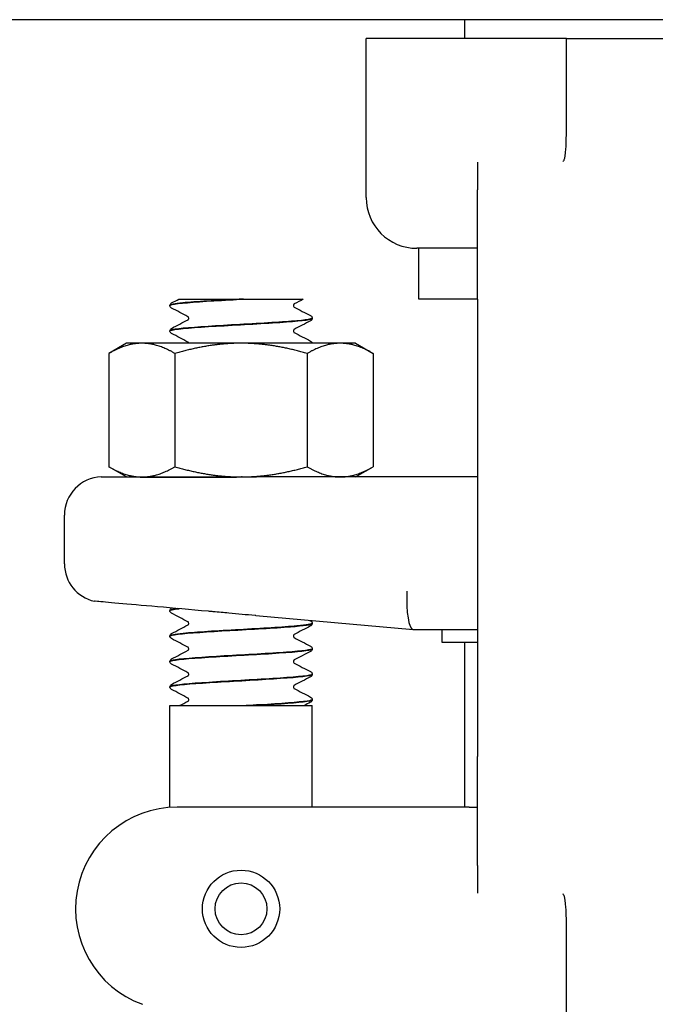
# Model space of a CAD drawing. Header units: inches. Extents: x 18 to 846, y -44 to 561.
# Tile 543 of 642: x 759.5 to 761.06, y 223.78 to 226.21. Entities that reach past the tile are written whole.
import ezdxf

# ---------------------------------------------------------------- set-up
doc = ezdxf.new("R2010")
doc.units = ezdxf.units.IN
doc.header["$LTSCALE"] = 24
doc.header["$MEASUREMENT"] = 0
doc.layers.add('Visible (ANSI)', color=7, linetype='Continuous', lineweight=30)

msp = doc.modelspace()

# ---------------------------------------------------------------- linework, layer by layer
at = {"layer": 'Visible (ANSI)'}
for p, q in [((773.20632, 226.2065), (754.20632, 226.2065)), ((760.5933, 226.1605), (760.5933, 226.2065)), ((760.83715, 226.1605), (760.3508, 226.1605)), ((760.3508, 225.769), (760.3508, 226.1605)), ((760.8433, 226.1605), (760.83715, 226.1605)), ((760.8433, 226.02655), (760.8433, 226.1605)), ((760.8433, 226.1605), (761.0933, 226.1605)), ((760.8433, 225.93405), (760.8433, 226.02655)), ((760.62455, 225.85568), (760.62455, 225.78759)), ((760.62455, 225.519), (760.62455, 225.78759)), ((760.62455, 225.644), (760.4758, 225.644)), ((760.4808, 225.519), (760.4808, 225.644)), ((759.8683, 225.50302), (759.8683, 225.50364)), ((759.8903, 225.519), (759.9574, 225.519)), ((759.9574, 225.519), (760.03833, 225.519)), ((760.04924, 225.519), (760.03833, 225.519)), ((760.04924, 225.519), (760.13002, 225.519)), ((760.13002, 225.519), (760.19641, 225.519)), ((760.62455, 225.519), (760.4808, 225.519)), ((760.62455, 225.519), (760.62455, 224.394)), ((760.2183, 225.47174), (760.2183, 225.47236)), ((759.8683, 225.44046), (759.8683, 225.44108)), ((759.7618, 225.4105), (759.71826, 225.38536)), ((759.79952, 225.4105), (759.7618, 225.4105)), ((760.0433, 225.4105), (759.79952, 225.4105)), ((760.28709, 225.4105), (760.0433, 225.4105)), ((760.3248, 225.4105), (760.28709, 225.4105)), ((760.3248, 225.4105), (760.36835, 225.38536)), ((759.71826, 225.38536), (759.71826, 225.10664)), ((759.88078, 225.38536), (759.88078, 225.10664)), ((760.20583, 225.38536), (760.20583, 225.10664)), ((760.36835, 225.38536), (760.36835, 225.10664)), ((759.7618, 225.0815), (759.71826, 225.10664)), ((760.3248, 225.0815), (760.36835, 225.10664)), ((759.7618, 225.0815), (759.79952, 225.0815)), ((759.79952, 225.0815), (760.0433, 225.0815)), ((759.89081, 225.08133), (759.89114, 225.0815)), ((760.0433, 225.0815), (760.08168, 225.0815)), ((760.04604, 225.0815), (760.04469, 225.08143)), ((760.62455, 225.0815), (760.08168, 225.0815)), ((759.60905, 224.86741), (759.60905, 224.98775)), ((759.8683, 224.75227), (759.8683, 224.75289)), ((759.87251, 224.75893), (759.87264, 224.75899)), ((760.07972, 224.74032), (760.46614, 224.70652)), ((760.2183, 224.72099), (760.2183, 224.72161)), ((760.46631, 224.7065), (760.46614, 224.70652)), ((760.46631, 224.7065), (760.62455, 224.7065)), ((760.53705, 224.7065), (760.53705, 224.67525)), ((759.8683, 224.68971), (759.8683, 224.69033)), ((760.2183, 224.65843), (760.2183, 224.65905)), ((760.53705, 224.67525), (760.62455, 224.67525)), ((760.5933, 224.269), (760.5933, 224.67525)), ((759.8683, 224.62715), (759.8683, 224.62777)), ((760.2183, 224.59587), (760.2183, 224.59649)), ((759.8683, 224.56459), (759.8683, 224.56521)), ((759.8683, 224.519), (760.2183, 224.519)), ((759.8683, 224.26837), (759.8683, 224.519)), ((760.06675, 224.519), (760.05589, 224.519)), ((760.2183, 224.5333), (760.2183, 224.53393)), ((760.2183, 224.269), (760.2183, 224.519)), ((760.62455, 224.12541), (760.62455, 224.394)), ((760.41939, 224.269), (759.88613, 224.269)), ((760.60421, 224.269), (760.41939, 224.269)), ((760.60421, 224.269), (760.62455, 224.269)), ((760.62455, 224.12541), (760.62455, 224.05732)), ((760.8433, 223.88646), (760.8433, 223.97895)), ((760.8433, 223.45924), (760.8433, 223.88646))]:
    msp.add_line(p, q, dxfattribs=at)
for radius in [0.095, 0.06375]:
    msp.add_circle((760.0433, 224.019), radius, dxfattribs=at)
for centre, radius, start, end in [((760.4758, 225.769), 0.125, 180, 270), ((759.7028, 224.98775), 0.09375, 91.88915, 180), ((759.7028, 224.86741), 0.09375, 180, 257.63495), ((759.88613, 224.019), 0.25, 90, 250)]:
    msp.add_arc(centre, radius, start, end, dxfattribs=at)
msp.add_ellipse((760.4704, 224.80025), major_axis=(0.00409, 0.09375), ratio=0.2058405, start_param=1.5797833, end_param=3.1326057, dxfattribs=at)
for points, knots in [([(760.8375, 225.86102), (760.83774, 225.86147), (760.83792, 225.86192), (760.83965, 225.86634), (760.84107, 225.87462), (760.84294, 225.90173), (760.8433, 225.91709), (760.8433, 225.93405)], [0.01028684, 0.01028684, 0.01028684, 0.01028684, 0.01590204, 0.01590204, 0.08584187, 0.08584187, 0.15193376, 0.15193376, 0.15193376, 0.15193376]), ([(760.83549, 225.85736), (760.83552, 225.85741), (760.83554, 225.85745), (760.83623, 225.85865), (760.83688, 225.85982), (760.8375, 225.86102)], [-0.566346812, -0.566346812, -0.566346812, -0.566346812, -0.565454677, -0.565454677, -0.542430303, -0.542430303, -0.542430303, -0.542430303]), ([(759.86831, 225.50367), (759.86837, 225.50495), (759.86884, 225.50615), (759.86995, 225.50781), (759.87054, 225.50835), (759.87158, 225.50916), (759.87205, 225.50944), (759.87251, 225.50968)], [0, 0, 0, 0, 0.017960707, 0.017960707, 0.035135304, 0.035135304, 0.051182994, 0.051182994, 0.051182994, 0.051182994]), ([(760.03833, 225.519), (759.98409, 225.51591), (759.93126, 225.51283), (759.90008, 225.50974), (759.87956, 225.50771), (759.86874, 225.50568), (759.86857, 225.50364)], [0.0284489, 0.0284489, 0.0284489, 0.0284489, 0.9586618, 0.9586618, 0.9586618, 1.5707963, 1.5707963, 1.5707963, 1.5707963]), ([(759.86863, 225.503), (759.86858, 225.50462), (759.87527, 225.50624), (759.88861, 225.50787), (759.91379, 225.51093), (759.96207, 225.514), (760.01522, 225.51706), (760.02645, 225.51771), (760.03787, 225.51835), (760.04924, 225.519)], [-7.8566906, -7.8566906, -7.8566906, -7.8566906, -7.3674505, -7.3674505, -7.3674505, -6.4443529, -6.4443529, -6.4443529, -6.2492664, -6.2492664, -6.2492664, -6.2492664]), ([(760.17376, 225.50711), (760.1737, 225.50707), (760.17353, 225.50696), (760.17302, 225.50642), (760.17271, 225.50604), (760.17217, 225.5049), (760.17197, 225.50412), (760.17197, 225.50333)], [0.008751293, 0.008751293, 0.008751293, 0.008751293, 0.024017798, 0.024017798, 0.03673453, 0.03673453, 0.049915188, 0.049915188, 0.049915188, 0.049915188]), ([(759.87251, 225.49699), (759.8718, 225.49737), (759.87104, 225.49782), (759.86979, 225.4991), (759.86935, 225.49967), (759.86862, 225.50112), (759.86835, 225.50205), (759.86831, 225.503)], [0, 0, 0, 0, 0.024898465, 0.024898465, 0.037820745, 0.037820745, 0.051208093, 0.051208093, 0.051208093, 0.051208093]), ([(760.17197, 225.50333), (760.17197, 225.50213), (760.17247, 225.50101), (760.17326, 225.49993), (760.17355, 225.49972), (760.17376, 225.49957), (760.17379, 225.49955), (760.17379, 225.49955)], [0, 0, 0, 0, 0.02017106, 0.02017106, 0.036592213, 0.036592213, 0.045399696, 0.045399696, 0.045399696, 0.045399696]), ([(759.86852, 225.44043), (759.86839, 225.44131), (759.87025, 225.44218), (759.87419, 225.44305), (759.8885, 225.44622), (759.93001, 225.44938), (759.98212, 225.45255), (760.03306, 225.45564), (760.09283, 225.45873), (760.13847, 225.46183), (760.18389, 225.46491), (760.21422, 225.46799), (760.2179, 225.47107), (760.21817, 225.47129), (760.2183, 225.47152), (760.21828, 225.47174)], [-14.139876, -14.139876, -14.139876, -14.139876, -13.877024, -13.877024, -13.877024, -12.9235543, -12.9235543, -12.9235543, -11.9914333, -11.9914333, -11.9914333, -11.0635915, -11.0635915, -11.0635915, -10.9955743, -10.9955743, -10.9955743, -10.9955743]), ([(760.2183, 225.47239), (760.21834, 225.46942), (760.19372, 225.46644), (760.15299, 225.46347), (760.11078, 225.46039), (760.05227, 225.4573), (759.9998, 225.45422), (759.94735, 225.45114), (759.90217, 225.44806), (759.88153, 225.44498), (759.87282, 225.44368), (759.86856, 225.44238), (759.86862, 225.44108)], [4.70968, 4.70968, 4.70968, 4.70968, 5.6057508, 5.6057508, 5.6057508, 6.5343927, 6.5343927, 6.5343927, 7.4627822, 7.4627822, 7.4627822, 7.8539816, 7.8539816, 7.8539816, 7.8539816]), ([(759.91464, 225.47205), (759.91464, 225.47326), (759.91414, 225.47438), (759.91335, 225.47546), (759.91306, 225.47567), (759.91285, 225.47582), (759.91282, 225.47584), (759.91282, 225.47584)], [0, 0, 0, 0, 0.02017106, 0.02017106, 0.036592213, 0.036592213, 0.045399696, 0.045399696, 0.045399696, 0.045399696]), ([(759.91284, 225.46828), (759.91291, 225.46831), (759.91308, 225.46843), (759.91359, 225.46896), (759.9139, 225.46935), (759.91444, 225.47049), (759.91464, 225.47126), (759.91464, 225.47205)], [0.008751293, 0.008751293, 0.008751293, 0.008751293, 0.024017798, 0.024017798, 0.03673453, 0.03673453, 0.049915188, 0.049915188, 0.049915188, 0.049915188]), ([(760.2141, 225.4784), (760.21481, 225.47802), (760.21557, 225.47757), (760.21681, 225.47628), (760.21726, 225.47572), (760.21799, 225.47426), (760.21826, 225.47334), (760.2183, 225.47239)], [0, 0, 0, 0, 0.024898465, 0.024898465, 0.037820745, 0.037820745, 0.051208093, 0.051208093, 0.051208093, 0.051208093]), ([(760.2183, 225.47172), (760.21824, 225.47044), (760.21777, 225.46924), (760.21666, 225.46758), (760.21607, 225.46703), (760.21503, 225.46623), (760.21456, 225.46595), (760.2141, 225.46571)], [0, 0, 0, 0, 0.017960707, 0.017960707, 0.035135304, 0.035135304, 0.051182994, 0.051182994, 0.051182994, 0.051182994]), ([(759.86831, 225.44111), (759.86837, 225.44239), (759.86884, 225.44359), (759.86995, 225.44524), (759.87054, 225.44579), (759.87158, 225.44659), (759.87205, 225.44687), (759.87251, 225.44712)], [0, 0, 0, 0, 0.017960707, 0.017960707, 0.035135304, 0.035135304, 0.051182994, 0.051182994, 0.051182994, 0.051182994]), ([(759.87251, 225.43443), (759.8718, 225.4348), (759.87104, 225.43526), (759.86979, 225.43654), (759.86935, 225.4371), (759.86862, 225.43856), (759.86835, 225.43948), (759.86831, 225.44043)], [0, 0, 0, 0, 0.024898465, 0.024898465, 0.037820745, 0.037820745, 0.051208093, 0.051208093, 0.051208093, 0.051208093]), ([(760.17376, 225.44455), (760.1737, 225.44451), (760.17353, 225.4444), (760.17302, 225.44386), (760.17271, 225.44348), (760.17217, 225.44234), (760.17197, 225.44156), (760.17197, 225.44077)], [0.008751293, 0.008751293, 0.008751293, 0.008751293, 0.024017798, 0.024017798, 0.03673453, 0.03673453, 0.049915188, 0.049915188, 0.049915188, 0.049915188]), ([(760.17197, 225.44077), (760.17197, 225.43956), (760.17247, 225.43844), (760.17326, 225.43737), (760.17355, 225.43715), (760.17376, 225.437), (760.17379, 225.43698), (760.17379, 225.43698)], [0, 0, 0, 0, 0.02017106, 0.02017106, 0.036592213, 0.036592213, 0.045399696, 0.045399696, 0.045399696, 0.045399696]), ([(759.91453, 225.4105), (759.91436, 225.4113), (759.91401, 225.41199), (759.91335, 225.41289), (759.91306, 225.41311), (759.91285, 225.41326), (759.91282, 225.41328), (759.91282, 225.41328)], [0.005813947, 0.005813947, 0.005813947, 0.005813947, 0.02017106, 0.02017106, 0.036592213, 0.036592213, 0.045399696, 0.045399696, 0.045399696, 0.045399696]), ([(760.2141, 225.41583), (760.21481, 225.41546), (760.21557, 225.41501), (760.21681, 225.41372), (760.21726, 225.41316), (760.2179, 225.41188), (760.21812, 225.41121), (760.21823, 225.4105)], [0, 0, 0, 0, 0.024898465, 0.024898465, 0.037820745, 0.037820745, 0.048012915, 0.048012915, 0.048012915, 0.048012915]), ([(759.69971, 225.08145), (759.69971, 225.08145), (759.70087, 225.08145), (759.70855, 225.08145), (759.72007, 225.08144), (759.75766, 225.08142), (759.78565, 225.0814), (759.84338, 225.08136), (759.8697, 225.08135), (759.92155, 225.08131), (759.9463, 225.0813), (759.97176, 225.08128)], [1.2366721, 1.2366721, 1.2366721, 1.2366721, 1.3621369, 1.3621369, 1.6526244, 1.6526244, 1.9961754, 1.9961754, 2.2345824, 2.2345824, 2.4334495, 2.4334495, 2.4334495, 2.4334495]), ([(759.97176, 225.08128), (759.97455, 225.08128), (759.97735, 225.08128), (759.98981, 225.08128), (759.99951, 225.08129), (760.0243, 225.08135), (760.03941, 225.08141), (760.06294, 225.08148), (760.07132, 225.0815), (760.08037, 225.0815), (760.08103, 225.0815), (760.08168, 225.0815)], [0.04807073, 0.04807073, 0.04807073, 0.04807073, 0.06985523, 0.06985523, 0.14510353, 0.14510353, 0.26153365, 0.26153365, 0.32575457, 0.32575457, 0.3307654, 0.3307654, 0.3307654, 0.3307654]), ([(759.96306, 224.75099), (759.91845, 224.75494), (759.876, 224.75869), (759.80032, 224.7654), (759.76778, 224.76829), (759.71702, 224.77279), (759.69923, 224.77437), (759.68516, 224.77562), (759.68273, 224.77583), (759.68273, 224.77583)], [0, 0, 0, 0, 0.3480138, 0.3480138, 0.6950932, 0.6950932, 1.0409541, 1.0409541, 1.2230225, 1.2230225, 1.2230225, 1.2230225]), ([(759.86831, 224.75292), (759.86837, 224.7542), (759.86884, 224.7554), (759.86995, 224.75706), (759.87054, 224.7576), (759.87158, 224.75841), (759.87205, 224.75869), (759.87251, 224.75893)], [0, 0, 0, 0, 0.017960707, 0.017960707, 0.035135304, 0.035135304, 0.051182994, 0.051182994, 0.051182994, 0.051182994]), ([(759.87251, 224.74624), (759.8718, 224.74662), (759.87104, 224.74707), (759.86979, 224.74835), (759.86935, 224.74892), (759.86862, 224.75037), (759.86835, 224.7513), (759.86831, 224.75225)], [0, 0, 0, 0, 0.024898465, 0.024898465, 0.037820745, 0.037820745, 0.051208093, 0.051208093, 0.051208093, 0.051208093]), ([(760.07972, 224.74032), (760.07916, 224.74037), (760.0786, 224.74042), (760.05642, 224.74237), (760.03487, 224.74441), (760.00053, 224.7476), (759.98773, 224.74878), (759.97099, 224.75029), (759.96702, 224.75064), (759.96306, 224.75099)], [-0.00429657, -0.00429657, -0.00429657, -0.00429657, 0, 0, 0.16568567, 0.16568567, 0.26480212, 0.26480212, 0.29565933, 0.29565933, 0.29565933, 0.29565933]), ([(760.2181, 224.72164), (760.21798, 224.71941), (760.2049, 224.71718), (760.18062, 224.71496), (760.14718, 224.71189), (760.09329, 224.70882), (760.03937, 224.70575), (759.98549, 224.70268), (759.93284, 224.69962), (759.90133, 224.69655), (759.88003, 224.69448), (759.86873, 224.6924), (759.86855, 224.69033)], [80.1079037, 80.1079037, 80.1079037, 80.1079037, 80.7792692, 80.7792692, 80.7792692, 81.7038978, 81.7038978, 81.7038978, 82.6277161, 82.6277161, 82.6277161, 83.2522053, 83.2522053, 83.2522053, 83.2522053]), ([(759.86863, 224.68968), (759.86858, 224.69131), (759.87526, 224.69293), (759.88859, 224.69455), (759.91383, 224.69763), (759.9623, 224.7007), (760.01561, 224.70377), (760.06891, 224.70684), (760.1258, 224.70991), (760.16468, 224.71298), (760.19848, 224.71565), (760.21799, 224.71832), (760.21824, 224.72099)], [-89.5380996, -89.5380996, -89.5380996, -89.5380996, -89.0490707, -89.0490707, -89.0490707, -88.1235008, -88.1235008, -88.1235008, -87.1981489, -87.1981489, -87.1981489, -86.393798, -86.393798, -86.393798, -86.393798]), ([(759.91464, 224.7213), (759.91464, 224.72251), (759.91414, 224.72363), (759.91335, 224.72471), (759.91306, 224.72492), (759.91285, 224.72507), (759.91282, 224.72509), (759.91282, 224.72509)], [0, 0, 0, 0, 0.02017106, 0.02017106, 0.036592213, 0.036592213, 0.045399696, 0.045399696, 0.045399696, 0.045399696]), ([(759.91284, 224.71753), (759.91291, 224.71756), (759.91308, 224.71768), (759.91359, 224.71821), (759.9139, 224.7186), (759.91444, 224.71974), (759.91464, 224.72051), (759.91464, 224.7213)], [0.008751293, 0.008751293, 0.008751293, 0.008751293, 0.024017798, 0.024017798, 0.03673453, 0.03673453, 0.049915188, 0.049915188, 0.049915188, 0.049915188]), ([(760.2141, 224.72765), (760.21481, 224.72727), (760.21557, 224.72682), (760.21681, 224.72553), (760.21726, 224.72497), (760.21799, 224.72351), (760.21826, 224.72259), (760.2183, 224.72164)], [0, 0, 0, 0, 0.024898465, 0.024898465, 0.037820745, 0.037820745, 0.051208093, 0.051208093, 0.051208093, 0.051208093]), ([(760.2183, 224.72097), (760.21824, 224.71969), (760.21777, 224.71849), (760.21666, 224.71683), (760.21607, 224.71628), (760.21503, 224.71548), (760.21456, 224.7152), (760.2141, 224.71496)], [0, 0, 0, 0, 0.017960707, 0.017960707, 0.035135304, 0.035135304, 0.051182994, 0.051182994, 0.051182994, 0.051182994]), ([(759.86831, 224.69036), (759.86837, 224.69164), (759.86884, 224.69284), (759.86995, 224.69449), (759.87054, 224.69504), (759.87158, 224.69584), (759.87205, 224.69612), (759.87251, 224.69637)], [0, 0, 0, 0, 0.017960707, 0.017960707, 0.035135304, 0.035135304, 0.051182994, 0.051182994, 0.051182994, 0.051182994]), ([(759.87251, 224.68368), (759.8718, 224.68405), (759.87104, 224.68451), (759.86979, 224.68579), (759.86935, 224.68635), (759.86862, 224.68781), (759.86835, 224.68873), (759.86831, 224.68968)], [0, 0, 0, 0, 0.024898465, 0.024898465, 0.037820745, 0.037820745, 0.051208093, 0.051208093, 0.051208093, 0.051208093]), ([(760.17376, 224.6938), (760.1737, 224.69376), (760.17353, 224.69365), (760.17302, 224.69311), (760.17271, 224.69273), (760.17217, 224.69159), (760.17197, 224.69081), (760.17197, 224.69002)], [0.008751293, 0.008751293, 0.008751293, 0.008751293, 0.024017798, 0.024017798, 0.03673453, 0.03673453, 0.049915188, 0.049915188, 0.049915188, 0.049915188]), ([(760.17197, 224.69002), (760.17197, 224.68881), (760.17247, 224.68769), (760.17326, 224.68662), (760.17355, 224.6864), (760.17376, 224.68625), (760.17379, 224.68623), (760.17379, 224.68623)], [0, 0, 0, 0, 0.02017106, 0.02017106, 0.036592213, 0.036592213, 0.045399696, 0.045399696, 0.045399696, 0.045399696]), ([(759.86855, 224.62712), (759.86841, 224.62807), (759.87063, 224.62903), (759.87532, 224.62998), (759.89049, 224.63306), (759.93112, 224.63613), (759.98175, 224.63921), (760.03237, 224.64229), (760.09178, 224.64536), (760.13737, 224.64844), (760.18296, 224.65152), (760.21365, 224.65459), (760.21779, 224.65767), (760.21813, 224.65792), (760.21829, 224.65818), (760.21828, 224.65843)], [-95.8212849, -95.8212849, -95.8212849, -95.8212849, -95.5343789, -95.5343789, -95.5343789, -94.6072107, -94.6072107, -94.6072107, -93.6802788, -93.6802788, -93.6802788, -92.7535806, -92.7535806, -92.7535806, -92.6769833, -92.6769833, -92.6769833, -92.6769833]), ([(760.21829, 224.65908), (760.21827, 224.65616), (760.19469, 224.65324), (760.15527, 224.65032), (760.1135, 224.64723), (760.05496, 224.64414), (760.00214, 224.64105), (759.94944, 224.63796), (759.90368, 224.63488), (759.88238, 224.63179), (759.87312, 224.63045), (759.86858, 224.62911), (759.86863, 224.62777)], [86.391089, 86.391089, 86.391089, 86.391089, 87.270336, 87.270336, 87.270336, 88.2020629, 88.2020629, 88.2020629, 89.131595, 89.131595, 89.131595, 89.5353906, 89.5353906, 89.5353906, 89.5353906]), ([(759.91464, 224.65874), (759.91464, 224.65995), (759.91414, 224.66107), (759.91335, 224.66214), (759.91306, 224.66236), (759.91285, 224.66251), (759.91282, 224.66253), (759.91282, 224.66253)], [0, 0, 0, 0, 0.02017106, 0.02017106, 0.036592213, 0.036592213, 0.045399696, 0.045399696, 0.045399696, 0.045399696]), ([(759.91284, 224.65497), (759.91291, 224.655), (759.91308, 224.65512), (759.91359, 224.65565), (759.9139, 224.65604), (759.91444, 224.65717), (759.91464, 224.65795), (759.91464, 224.65874)], [0.008751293, 0.008751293, 0.008751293, 0.008751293, 0.024017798, 0.024017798, 0.03673453, 0.03673453, 0.049915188, 0.049915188, 0.049915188, 0.049915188]), ([(760.2141, 224.66508), (760.21481, 224.66471), (760.21557, 224.66426), (760.21681, 224.66297), (760.21726, 224.66241), (760.21799, 224.66095), (760.21826, 224.66003), (760.2183, 224.65908)], [0, 0, 0, 0, 0.024898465, 0.024898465, 0.037820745, 0.037820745, 0.051208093, 0.051208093, 0.051208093, 0.051208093]), ([(760.2183, 224.6584), (760.21824, 224.65713), (760.21777, 224.65593), (760.21666, 224.65427), (760.21607, 224.65372), (760.21503, 224.65292), (760.21456, 224.65264), (760.2141, 224.6524)], [0, 0, 0, 0, 0.017960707, 0.017960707, 0.035135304, 0.035135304, 0.051182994, 0.051182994, 0.051182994, 0.051182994]), ([(759.86831, 224.6278), (759.86837, 224.62907), (759.86884, 224.63027), (759.86995, 224.63193), (759.87054, 224.63248), (759.87158, 224.63328), (759.87205, 224.63356), (759.87251, 224.6338)], [0, 0, 0, 0, 0.017960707, 0.017960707, 0.035135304, 0.035135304, 0.051182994, 0.051182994, 0.051182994, 0.051182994]), ([(759.87251, 224.62112), (759.8718, 224.62149), (759.87104, 224.62194), (759.86979, 224.62323), (759.86935, 224.62379), (759.86862, 224.62525), (759.86835, 224.62617), (759.86831, 224.62712)], [0, 0, 0, 0, 0.024898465, 0.024898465, 0.037820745, 0.037820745, 0.051208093, 0.051208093, 0.051208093, 0.051208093]), ([(760.17376, 224.63123), (760.1737, 224.6312), (760.17353, 224.63108), (760.17302, 224.63055), (760.17271, 224.63016), (760.17217, 224.62903), (760.17197, 224.62825), (760.17197, 224.62746)], [0.008751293, 0.008751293, 0.008751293, 0.008751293, 0.024017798, 0.024017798, 0.03673453, 0.03673453, 0.049915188, 0.049915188, 0.049915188, 0.049915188]), ([(760.17197, 224.62746), (760.17197, 224.62625), (760.17247, 224.62513), (760.17326, 224.62406), (760.17355, 224.62384), (760.17376, 224.62369), (760.17379, 224.62367), (760.17379, 224.62367)], [0, 0, 0, 0, 0.02017106, 0.02017106, 0.036592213, 0.036592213, 0.045399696, 0.045399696, 0.045399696, 0.045399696]), ([(759.86833, 224.56456), (759.8683, 224.5648), (759.86844, 224.56504), (759.86874, 224.56529), (759.87255, 224.56837), (759.90307, 224.57145), (759.94864, 224.57454), (759.9942, 224.57762), (760.05373, 224.5807), (760.10448, 224.58378), (760.15522, 224.58686), (760.19599, 224.58995), (760.21123, 224.59303), (760.21591, 224.59397), (760.21815, 224.59492), (760.21807, 224.59587)], [-102.1044703, -102.1044703, -102.1044703, -102.1044703, -102.0313957, -102.0313957, -102.0313957, -101.1024988, -101.1024988, -101.1024988, -100.173857, -100.173857, -100.173857, -99.2454675, -99.2454675, -99.2454675, -98.9601686, -98.9601686, -98.9601686, -98.9601686]), ([(760.2182, 224.59652), (760.21828, 224.59599), (760.21763, 224.59547), (760.21623, 224.59495), (760.20768, 224.59179), (760.17124, 224.58862), (760.12148, 224.58546), (760.07283, 224.58237), (760.0127, 224.57927), (759.9642, 224.57618), (759.91592, 224.5731), (759.88031, 224.57002), (759.87094, 224.56694), (759.86919, 224.56636), (759.86836, 224.56578), (759.86842, 224.56521)], [92.6742743, 92.6742743, 92.6742743, 92.6742743, 92.8312256, 92.8312256, 92.8312256, 93.7846953, 93.7846953, 93.7846953, 94.7168163, 94.7168163, 94.7168163, 95.6446581, 95.6446581, 95.6446581, 95.8185759, 95.8185759, 95.8185759, 95.8185759]), ([(759.91464, 224.59618), (759.91464, 224.59738), (759.91414, 224.59851), (759.91335, 224.59958), (759.91306, 224.5998), (759.91285, 224.59995), (759.91282, 224.59997), (759.91282, 224.59997)], [0, 0, 0, 0, 0.02017106, 0.02017106, 0.036592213, 0.036592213, 0.045399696, 0.045399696, 0.045399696, 0.045399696]), ([(759.91284, 224.5924), (759.91291, 224.59244), (759.91308, 224.59255), (759.91359, 224.59309), (759.9139, 224.59347), (759.91444, 224.59461), (759.91464, 224.59539), (759.91464, 224.59618)], [0.008751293, 0.008751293, 0.008751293, 0.008751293, 0.024017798, 0.024017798, 0.03673453, 0.03673453, 0.049915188, 0.049915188, 0.049915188, 0.049915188]), ([(760.2141, 224.60252), (760.21481, 224.60215), (760.21557, 224.60169), (760.21681, 224.60041), (760.21726, 224.59985), (760.21799, 224.59839), (760.21826, 224.59747), (760.2183, 224.59652)], [0, 0, 0, 0, 0.024898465, 0.024898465, 0.037820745, 0.037820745, 0.051208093, 0.051208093, 0.051208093, 0.051208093]), ([(760.2183, 224.59584), (760.21824, 224.59456), (760.21777, 224.59336), (760.21666, 224.59171), (760.21607, 224.59116), (760.21503, 224.59036), (760.21456, 224.59008), (760.2141, 224.58983)], [0, 0, 0, 0, 0.017960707, 0.017960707, 0.035135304, 0.035135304, 0.051182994, 0.051182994, 0.051182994, 0.051182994]), ([(759.86831, 224.56523), (759.86837, 224.56651), (759.86884, 224.56771), (759.86995, 224.56937), (759.87054, 224.56992), (759.87158, 224.57072), (759.87205, 224.571), (759.87251, 224.57124)], [0, 0, 0, 0, 0.017960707, 0.017960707, 0.035135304, 0.035135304, 0.051182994, 0.051182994, 0.051182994, 0.051182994]), ([(759.87251, 224.55855), (759.8718, 224.55893), (759.87104, 224.55938), (759.86979, 224.56067), (759.86935, 224.56123), (759.86862, 224.56269), (759.86835, 224.56361), (759.86831, 224.56456)], [0, 0, 0, 0, 0.024898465, 0.024898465, 0.037820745, 0.037820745, 0.051208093, 0.051208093, 0.051208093, 0.051208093]), ([(760.17376, 224.56867), (760.1737, 224.56863), (760.17353, 224.56852), (760.17302, 224.56799), (760.17271, 224.5676), (760.17217, 224.56646), (760.17197, 224.56569), (760.17197, 224.5649)], [0.008751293, 0.008751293, 0.008751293, 0.008751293, 0.024017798, 0.024017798, 0.03673453, 0.03673453, 0.049915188, 0.049915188, 0.049915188, 0.049915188]), ([(760.17197, 224.5649), (760.17197, 224.56369), (760.17247, 224.56257), (760.17326, 224.56149), (760.17355, 224.56128), (760.17376, 224.56113), (760.17379, 224.56111), (760.17379, 224.56111)], [0, 0, 0, 0, 0.02017106, 0.02017106, 0.036592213, 0.036592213, 0.045399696, 0.045399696, 0.045399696, 0.045399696]), ([(759.91464, 224.53362), (759.91464, 224.53482), (759.91414, 224.53594), (759.91335, 224.53702), (759.91306, 224.53723), (759.91285, 224.53738), (759.91282, 224.5374), (759.91282, 224.5374)], [0, 0, 0, 0, 0.02017106, 0.02017106, 0.036592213, 0.036592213, 0.045399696, 0.045399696, 0.045399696, 0.045399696]), ([(760.2141, 224.53996), (760.21481, 224.53958), (760.21557, 224.53913), (760.21681, 224.53785), (760.21726, 224.53728), (760.21799, 224.53583), (760.21826, 224.5349), (760.2183, 224.53395)], [0, 0, 0, 0, 0.024898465, 0.024898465, 0.037820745, 0.037820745, 0.051208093, 0.051208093, 0.051208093, 0.051208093]), ([(759.91284, 224.52984), (759.91291, 224.52988), (759.91308, 224.52999), (759.91359, 224.53053), (759.9139, 224.53091), (759.91444, 224.53205), (759.91464, 224.53283), (759.91464, 224.53362)], [0.008751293, 0.008751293, 0.008751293, 0.008751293, 0.024017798, 0.024017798, 0.03673453, 0.03673453, 0.049915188, 0.049915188, 0.049915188, 0.049915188]), ([(760.218, 224.53395), (760.21812, 224.53268), (760.21409, 224.53141), (760.20578, 224.53014), (760.18578, 224.52707), (760.14143, 224.52401), (760.08949, 224.52094), (760.07851, 224.5203), (760.06724, 224.51965), (760.05589, 224.519)], [98.9574596, 98.9574596, 98.9574596, 98.9574596, 99.3407992, 99.3407992, 99.3407992, 100.2638967, 100.2638967, 100.2638967, 100.4589833, 100.4589833, 100.4589833, 100.4589833]), ([(760.06675, 224.519), (760.12052, 224.52209), (760.17004, 224.52518), (760.19636, 224.52826), (760.21067, 224.52994), (760.21793, 224.53162), (760.21797, 224.5333)], [-106.6798007, -106.6798007, -106.6798007, -106.6798007, -105.7495879, -105.7495879, -105.7495879, -105.2433539, -105.2433539, -105.2433539, -105.2433539]), ([(760.2183, 224.53328), (760.21824, 224.532), (760.21777, 224.5308), (760.21666, 224.52914), (760.21607, 224.5286), (760.21503, 224.52779), (760.21456, 224.52751), (760.2141, 224.52727)], [0, 0, 0, 0, 0.017960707, 0.017960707, 0.035135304, 0.035135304, 0.051182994, 0.051182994, 0.051182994, 0.051182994]), ([(760.8375, 224.05198), (760.83688, 224.05318), (760.83623, 224.05436), (760.83554, 224.05555), (760.83552, 224.0556), (760.83549, 224.05564)], [-0.020840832, -0.020840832, -0.020840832, -0.020840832, 0, 0, 0.000807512, 0.000807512, 0.000807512, 0.000807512]), ([(760.8433, 223.97895), (760.8433, 223.99498), (760.84298, 224.00958), (760.84129, 224.0362), (760.83999, 224.04478), (760.8382, 224.05043), (760.83786, 224.0513), (760.8375, 224.05198)], [0, 0, 0, 0, 0.14044728, 0.14044728, 0.29472543, 0.29472543, 0.32889511, 0.32889511, 0.32889511, 0.32889511])]:
    msp.add_open_spline(points, degree=3, knots=knots, dxfattribs=at)
for points in [[(759.87251, 225.50968), (759.87844, 225.51278), (759.88437, 225.51589), (759.8903, 225.519)], [(760.19641, 225.519), (760.18886, 225.51504), (760.18131, 225.51108), (760.17376, 225.50711)], [(759.91283, 225.47584), (759.8994, 225.4829), (759.88596, 225.48995), (759.87251, 225.49699)], [(760.17378, 225.49955), (760.18721, 225.49249), (760.20065, 225.48544), (760.2141, 225.4784)], [(759.87251, 225.44712), (759.88596, 225.45416), (759.89941, 225.46121), (759.91284, 225.46828)], [(760.2141, 225.46571), (760.20065, 225.45867), (760.1872, 225.45161), (760.17376, 225.44455)], [(759.91283, 225.41327), (759.8994, 225.42034), (759.88596, 225.42739), (759.87251, 225.43443)], [(760.17378, 225.43699), (760.18721, 225.42992), (760.20065, 225.42288), (760.2141, 225.41583)], [(760.05621, 225.08146), (760.05645, 225.08147), (760.05669, 225.08149), (760.05693, 225.0815)], [(759.88813, 224.75765), (759.87544, 224.75606), (759.86849, 224.75448), (759.86835, 224.75289)], [(759.8685, 224.75225), (759.86859, 224.75396), (759.87635, 224.75567), (759.89094, 224.75738)], [(759.91283, 224.72509), (759.8994, 224.73215), (759.88596, 224.7392), (759.87251, 224.74624)], [(760.21198, 224.72875), (760.21269, 224.72838), (760.21339, 224.72802), (760.2141, 224.72765)], [(759.87251, 224.69637), (759.88596, 224.70341), (759.89941, 224.71046), (759.91284, 224.71753)], [(760.2141, 224.71496), (760.20065, 224.70792), (760.1872, 224.70086), (760.17376, 224.6938)], [(759.91283, 224.66252), (759.8994, 224.66959), (759.88596, 224.67664), (759.87251, 224.68368)], [(760.17378, 224.68624), (760.18721, 224.67917), (760.20065, 224.67213), (760.2141, 224.66508)], [(759.87251, 224.6338), (759.88596, 224.64085), (759.89941, 224.6479), (759.91284, 224.65497)], [(760.2141, 224.6524), (760.20065, 224.64535), (760.1872, 224.6383), (760.17376, 224.63123)], [(759.91283, 224.59996), (759.8994, 224.60703), (759.88596, 224.61407), (759.87251, 224.62112)], [(760.17378, 224.62368), (760.18721, 224.61661), (760.20065, 224.60956), (760.2141, 224.60252)], [(759.87251, 224.57124), (759.88596, 224.57828), (759.89941, 224.58534), (759.91284, 224.5924)], [(760.2141, 224.58983), (760.20065, 224.58279), (760.1872, 224.57574), (760.17376, 224.56867)], [(760.17378, 224.56111), (760.18721, 224.55405), (760.20065, 224.547), (760.2141, 224.53996)], [(759.91283, 224.5374), (759.8994, 224.54446), (759.88596, 224.55151), (759.87251, 224.55855)], [(759.89221, 224.519), (759.89909, 224.52261), (759.90597, 224.52622), (759.91284, 224.52984)], [(760.2141, 224.52727), (760.20884, 224.52452), (760.20358, 224.52176), (760.19832, 224.519)]]:
    msp.add_open_spline(points, degree=3, dxfattribs=at)
for points in [[(759.79952, 225.4105), (759.7618, 225.4105), (759.71826, 225.38536)], [(759.88078, 225.38536), (759.83723, 225.4105), (759.79952, 225.4105)], [(760.0433, 225.4105), (759.96788, 225.4105), (759.88078, 225.38536)], [(760.20583, 225.38536), (760.11873, 225.4105), (760.0433, 225.4105)], [(760.28709, 225.4105), (760.24938, 225.4105), (760.20583, 225.38536)], [(760.36835, 225.38536), (760.3248, 225.4105), (760.28709, 225.4105)], [(759.71826, 225.10664), (759.7618, 225.0815), (759.79952, 225.0815)], [(759.79952, 225.0815), (759.83723, 225.0815), (759.88078, 225.10664)], [(759.88078, 225.10664), (759.96788, 225.0815), (760.0433, 225.0815)], [(760.0433, 225.0815), (760.11873, 225.0815), (760.20583, 225.10664)], [(760.20583, 225.10664), (760.24938, 225.0815), (760.28709, 225.0815)], [(760.28709, 225.0815), (760.3248, 225.0815), (760.36835, 225.10664)]]:
    msp.add_rational_spline(points, [1, 1.0379548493, 1], degree=2, dxfattribs=at)

doc.saveas('drawing.dxf')
